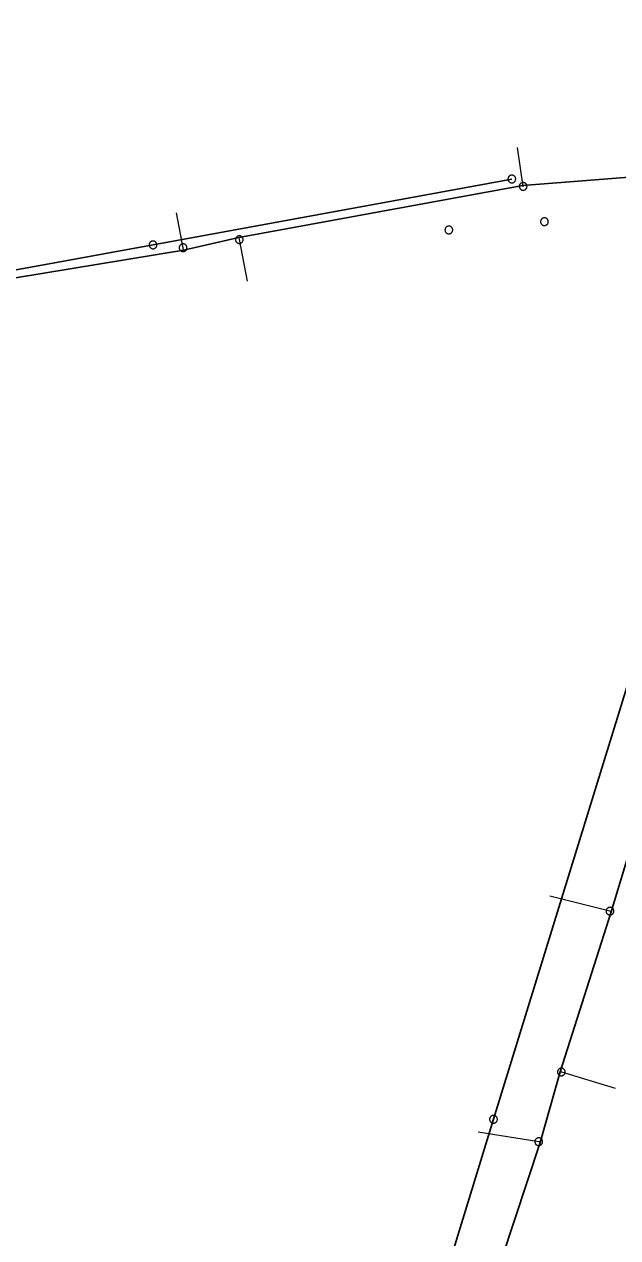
# Model space of a CAD drawing. Extents: x -741806 to -738704, y -1059275 to -1055387.
# Drawn here: x -740539.1 to -740471.9, y -1057505.9 to -1057368.6 of the extents above; entities that cross this region are included whole.
import ezdxf

# ---------------------------------------------------------------- set-up
doc = ezdxf.new("R2010")
doc.units = 0
doc.header["$LTSCALE"] = 0.4
for name, color, linetype, lineweight in [('2', 7, 'Continuous', 25), ('21', 7, 'Continuous', 13), ('3', 7, 'Continuous', 13), ('51', 7, 'Continuous', 13), ('52', 7, 'Continuous', 25)]:
    doc.layers.add(name, color=color, linetype=linetype, lineweight=lineweight)

msp = doc.modelspace()

# ---------------------------------------------------------------- linework, layer by layer
at = {"layer": '2'}
for points in [[(-740483.87, -1057386.129), (-740524.48, -1057393.58), (-740573.109, -1057402.44), (-740629.3, -1057411.95)], [(-740509.967, -1057572.304), (-740500.848, -1057541.021), (-740485.947, -1057492.468), (-740470.69, -1057443.092), (-740463.206, -1057418.767)]]:
    msp.add_lwpolyline(points, dxfattribs=at)
at = {"layer": '21'}
for points in [[(-740482.611, -1057386.857), (-740482.59, -1057386.96), (-740483.245, -1057382.579)], [(-740521.043, -1057394.158), (-740521.079, -1057393.899), (-740521.831, -1057389.96)], [(-740514.765, -1057392.747), (-740514.719, -1057392.98), (-740513.817, -1057397.686)], [(-740472.616, -1057468.997), (-740472.76, -1057468.932), (-740479.585, -1057467.233)], [(-740478.407, -1057487.088), (-740478.263, -1057487.112), (-740472.182, -1057488.929)], [(-740480.639, -1057495.011), (-740480.829, -1057494.997), (-740487.68, -1057493.924)]]:
    msp.add_lwpolyline(points, dxfattribs=at)
at = {"layer": '3'}
for points in [[(-740484.3, -1057386.207), (-740484.289, -1057386.251), (-740484.274, -1057386.294), (-740484.254, -1057386.336), (-740484.231, -1057386.374), (-740484.203, -1057386.411), (-740484.171, -1057386.445), (-740484.137, -1057386.474), (-740484.099, -1057386.501), (-740484.059, -1057386.522), (-740484.017, -1057386.539), (-740483.973, -1057386.553), (-740483.927, -1057386.562), (-740483.882, -1057386.564), (-740483.836, -1057386.564), (-740483.791, -1057386.558), (-740483.746, -1057386.548), (-740483.703, -1057386.532), (-740483.662, -1057386.513), (-740483.623, -1057386.488), (-740483.586, -1057386.46), (-740483.553, -1057386.429), (-740483.524, -1057386.395), (-740483.497, -1057386.357), (-740483.475, -1057386.317), (-740483.457, -1057386.274), (-740483.445, -1057386.23), (-740483.436, -1057386.186), (-740483.432, -1057386.139), (-740483.434, -1057386.094), (-740483.44, -1057386.048), (-740483.45, -1057386.004), (-740483.465, -1057385.961), (-740483.485, -1057385.919), (-740483.509, -1057385.88), (-740483.536, -1057385.844), (-740483.568, -1057385.81), (-740483.603, -1057385.781), (-740483.641, -1057385.755), (-740483.681, -1057385.733), (-740483.723, -1057385.716), (-740483.767, -1057385.702), (-740483.812, -1057385.693), (-740483.857, -1057385.69), (-740483.903, -1057385.691), (-740483.949, -1057385.697), (-740483.994, -1057385.707), (-740484.037, -1057385.722), (-740484.078, -1057385.742), (-740484.117, -1057385.767), (-740484.153, -1057385.795), (-740484.186, -1057385.826), (-740484.217, -1057385.86), (-740484.242, -1057385.898), (-740484.264, -1057385.938), (-740484.282, -1057385.981), (-740484.295, -1057386.025), (-740484.303, -1057386.069), (-740484.307, -1057386.116), (-740484.306, -1057386.161), (-740484.301, -1057386.206)], [(-740480.616, -1057390.997), (-740480.609, -1057391.041), (-740480.598, -1057391.085), (-740480.582, -1057391.129), (-740480.563, -1057391.17), (-740480.538, -1057391.209), (-740480.51, -1057391.245), (-740480.478, -1057391.278), (-740480.444, -1057391.308), (-740480.405, -1057391.333), (-740480.365, -1057391.354), (-740480.323, -1057391.372), (-740480.278, -1057391.385), (-740480.234, -1057391.392), (-740480.188, -1057391.396), (-740480.142, -1057391.394), (-740480.096, -1057391.388), (-740480.052, -1057391.377), (-740480.009, -1057391.362), (-740479.968, -1057391.341), (-740479.929, -1057391.317), (-740479.893, -1057391.289), (-740479.861, -1057391.258), (-740479.831, -1057391.222), (-740479.805, -1057391.185), (-740479.783, -1057391.144), (-740479.767, -1057391.101), (-740479.754, -1057391.058), (-740479.745, -1057391.012), (-740479.742, -1057390.967), (-740479.744, -1057390.921), (-740479.75, -1057390.876), (-740479.761, -1057390.832), (-740479.777, -1057390.788), (-740479.797, -1057390.746), (-740479.821, -1057390.708), (-740479.849, -1057390.672), (-740479.881, -1057390.639), (-740479.917, -1057390.609), (-740479.954, -1057390.584), (-740479.994, -1057390.563), (-740480.036, -1057390.545), (-740480.081, -1057390.532), (-740480.126, -1057390.524), (-740480.171, -1057390.521), (-740480.217, -1057390.523), (-740480.263, -1057390.529), (-740480.307, -1057390.539), (-740480.35, -1057390.555), (-740480.391, -1057390.576), (-740480.43, -1057390.6), (-740480.466, -1057390.628), (-740480.499, -1057390.659), (-740480.528, -1057390.695), (-740480.554, -1057390.732), (-740480.576, -1057390.773), (-740480.593, -1057390.816), (-740480.606, -1057390.859), (-740480.614, -1057390.905), (-740480.617, -1057390.95), (-740480.616, -1057390.996)], [(-740491.436, -1057391.926), (-740491.429, -1057391.97), (-740491.418, -1057392.014), (-740491.402, -1057392.058), (-740491.383, -1057392.099), (-740491.358, -1057392.138), (-740491.33, -1057392.174), (-740491.298, -1057392.207), (-740491.264, -1057392.237), (-740491.225, -1057392.262), (-740491.185, -1057392.283), (-740491.143, -1057392.301), (-740491.098, -1057392.314), (-740491.054, -1057392.321), (-740491.008, -1057392.325), (-740490.962, -1057392.323), (-740490.916, -1057392.317), (-740490.872, -1057392.306), (-740490.829, -1057392.291), (-740490.788, -1057392.27), (-740490.749, -1057392.246), (-740490.713, -1057392.218), (-740490.681, -1057392.187), (-740490.651, -1057392.151), (-740490.625, -1057392.114), (-740490.603, -1057392.073), (-740490.587, -1057392.03), (-740490.574, -1057391.987), (-740490.565, -1057391.941), (-740490.562, -1057391.896), (-740490.564, -1057391.85), (-740490.57, -1057391.805), (-740490.581, -1057391.761), (-740490.597, -1057391.717), (-740490.617, -1057391.675), (-740490.641, -1057391.637), (-740490.669, -1057391.601), (-740490.701, -1057391.568), (-740490.737, -1057391.538), (-740490.774, -1057391.513), (-740490.814, -1057391.492), (-740490.856, -1057391.474), (-740490.901, -1057391.461), (-740490.946, -1057391.453), (-740490.991, -1057391.45), (-740491.037, -1057391.452), (-740491.083, -1057391.458), (-740491.127, -1057391.468), (-740491.17, -1057391.484), (-740491.211, -1057391.505), (-740491.25, -1057391.529), (-740491.286, -1057391.557), (-740491.319, -1057391.588), (-740491.348, -1057391.624), (-740491.374, -1057391.661), (-740491.396, -1057391.702), (-740491.413, -1057391.745), (-740491.426, -1057391.788), (-740491.434, -1057391.834), (-740491.437, -1057391.879), (-740491.436, -1057391.925)], [(-740524.91, -1057393.658), (-740524.899, -1057393.702), (-740524.884, -1057393.745), (-740524.864, -1057393.787), (-740524.841, -1057393.825), (-740524.813, -1057393.862), (-740524.781, -1057393.896), (-740524.747, -1057393.925), (-740524.709, -1057393.952), (-740524.669, -1057393.973), (-740524.627, -1057393.99), (-740524.583, -1057394.004), (-740524.537, -1057394.013), (-740524.492, -1057394.015), (-740524.446, -1057394.015), (-740524.401, -1057394.009), (-740524.356, -1057393.999), (-740524.313, -1057393.983), (-740524.272, -1057393.964), (-740524.233, -1057393.939), (-740524.196, -1057393.911), (-740524.163, -1057393.88), (-740524.134, -1057393.846), (-740524.107, -1057393.808), (-740524.085, -1057393.768), (-740524.067, -1057393.725), (-740524.055, -1057393.681), (-740524.046, -1057393.637), (-740524.042, -1057393.59), (-740524.044, -1057393.545), (-740524.05, -1057393.499), (-740524.06, -1057393.455), (-740524.075, -1057393.412), (-740524.095, -1057393.37), (-740524.119, -1057393.331), (-740524.146, -1057393.295), (-740524.178, -1057393.261), (-740524.213, -1057393.232), (-740524.251, -1057393.206), (-740524.291, -1057393.184), (-740524.333, -1057393.167), (-740524.377, -1057393.153), (-740524.422, -1057393.144), (-740524.467, -1057393.141), (-740524.513, -1057393.142), (-740524.559, -1057393.148), (-740524.604, -1057393.158), (-740524.647, -1057393.173), (-740524.688, -1057393.193), (-740524.727, -1057393.218), (-740524.763, -1057393.246), (-740524.796, -1057393.277), (-740524.827, -1057393.311), (-740524.852, -1057393.349), (-740524.874, -1057393.389), (-740524.892, -1057393.432), (-740524.905, -1057393.476), (-740524.913, -1057393.52), (-740524.917, -1057393.567), (-740524.916, -1057393.612), (-740524.911, -1057393.657)], [(-740485.818, -1057492.049), (-740485.861, -1057492.039), (-740485.906, -1057492.032), (-740485.953, -1057492.03), (-740485.998, -1057492.033), (-740486.043, -1057492.041), (-740486.088, -1057492.054), (-740486.13, -1057492.071), (-740486.171, -1057492.092), (-740486.208, -1057492.118), (-740486.243, -1057492.147), (-740486.275, -1057492.18), (-740486.304, -1057492.217), (-740486.328, -1057492.255), (-740486.348, -1057492.296), (-740486.364, -1057492.339), (-740486.375, -1057492.384), (-740486.381, -1057492.429), (-740486.383, -1057492.475), (-740486.38, -1057492.521), (-740486.372, -1057492.566), (-740486.359, -1057492.61), (-740486.342, -1057492.651), (-740486.321, -1057492.693), (-740486.296, -1057492.731), (-740486.266, -1057492.766), (-740486.232, -1057492.797), (-740486.197, -1057492.826), (-740486.158, -1057492.85), (-740486.117, -1057492.87), (-740486.073, -1057492.886), (-740486.03, -1057492.897), (-740485.985, -1057492.904), (-740485.938, -1057492.905), (-740485.892, -1057492.902), (-740485.848, -1057492.894), (-740485.803, -1057492.882), (-740485.761, -1057492.864), (-740485.72, -1057492.842), (-740485.683, -1057492.817), (-740485.648, -1057492.788), (-740485.616, -1057492.755), (-740485.587, -1057492.719), (-740485.563, -1057492.681), (-740485.543, -1057492.64), (-740485.527, -1057492.596), (-740485.516, -1057492.552), (-740485.509, -1057492.507), (-740485.508, -1057492.461), (-740485.511, -1057492.415), (-740485.519, -1057492.369), (-740485.532, -1057492.326), (-740485.548, -1057492.283), (-740485.571, -1057492.243), (-740485.596, -1057492.205), (-740485.625, -1057492.17), (-740485.658, -1057492.137), (-740485.694, -1057492.11), (-740485.733, -1057492.085), (-740485.774, -1057492.065), (-740485.817, -1057492.049)]]:
    msp.add_lwpolyline(points, dxfattribs=at)
at = {"layer": '51'}
for points in [[(-740482.152, -1057386.96), (-740482.154, -1057386.915), (-740482.162, -1057386.87), (-740482.174, -1057386.825), (-740482.19, -1057386.783), (-740482.211, -1057386.742), (-740482.235, -1057386.703), (-740482.265, -1057386.668), (-740482.297, -1057386.635), (-740482.333, -1057386.607), (-740482.37, -1057386.582), (-740482.412, -1057386.561), (-740482.455, -1057386.544), (-740482.499, -1057386.532), (-740482.544, -1057386.525), (-740482.59, -1057386.523), (-740482.636, -1057386.525), (-740482.681, -1057386.532), (-740482.725, -1057386.544), (-740482.767, -1057386.561), (-740482.809, -1057386.582), (-740482.847, -1057386.607), (-740482.882, -1057386.635), (-740482.914, -1057386.668), (-740482.944, -1057386.703), (-740482.968, -1057386.742), (-740482.99, -1057386.783), (-740483.005, -1057386.825), (-740483.017, -1057386.87), (-740483.025, -1057386.915), (-740483.027, -1057386.961), (-740483.025, -1057387.006), (-740483.017, -1057387.051), (-740483.005, -1057387.096), (-740482.99, -1057387.138), (-740482.968, -1057387.179), (-740482.944, -1057387.218), (-740482.914, -1057387.253), (-740482.882, -1057387.286), (-740482.847, -1057387.314), (-740482.809, -1057387.339), (-740482.767, -1057387.36), (-740482.725, -1057387.377), (-740482.681, -1057387.388), (-740482.636, -1057387.396), (-740482.59, -1057387.398), (-740482.544, -1057387.396), (-740482.499, -1057387.388), (-740482.455, -1057387.377), (-740482.412, -1057387.36), (-740482.37, -1057387.339), (-740482.333, -1057387.314), (-740482.297, -1057387.286), (-740482.265, -1057387.253), (-740482.235, -1057387.218), (-740482.211, -1057387.179), (-740482.19, -1057387.138), (-740482.174, -1057387.096), (-740482.162, -1057387.051), (-740482.154, -1057387.006), (-740482.152, -1057386.961)], [(-740514.282, -1057392.98), (-740514.284, -1057392.935), (-740514.291, -1057392.89), (-740514.303, -1057392.845), (-740514.319, -1057392.803), (-740514.34, -1057392.762), (-740514.365, -1057392.723), (-740514.394, -1057392.688), (-740514.426, -1057392.655), (-740514.462, -1057392.627), (-740514.5, -1057392.602), (-740514.541, -1057392.581), (-740514.584, -1057392.564), (-740514.628, -1057392.552), (-740514.673, -1057392.545), (-740514.719, -1057392.543), (-740514.765, -1057392.545), (-740514.81, -1057392.552), (-740514.854, -1057392.564), (-740514.897, -1057392.581), (-740514.938, -1057392.602), (-740514.976, -1057392.627), (-740515.012, -1057392.655), (-740515.044, -1057392.688), (-740515.073, -1057392.723), (-740515.098, -1057392.762), (-740515.119, -1057392.803), (-740515.135, -1057392.845), (-740515.147, -1057392.89), (-740515.154, -1057392.935), (-740515.157, -1057392.981), (-740515.154, -1057393.026), (-740515.147, -1057393.071), (-740515.135, -1057393.116), (-740515.119, -1057393.158), (-740515.098, -1057393.199), (-740515.073, -1057393.238), (-740515.044, -1057393.273), (-740515.012, -1057393.306), (-740514.976, -1057393.334), (-740514.938, -1057393.359), (-740514.897, -1057393.38), (-740514.854, -1057393.397), (-740514.81, -1057393.408), (-740514.765, -1057393.416), (-740514.719, -1057393.418), (-740514.673, -1057393.416), (-740514.628, -1057393.408), (-740514.584, -1057393.397), (-740514.541, -1057393.38), (-740514.5, -1057393.359), (-740514.462, -1057393.334), (-740514.426, -1057393.306), (-740514.394, -1057393.273), (-740514.365, -1057393.238), (-740514.34, -1057393.199), (-740514.319, -1057393.158), (-740514.303, -1057393.116), (-740514.291, -1057393.071), (-740514.284, -1057393.026), (-740514.282, -1057392.981)], [(-740520.642, -1057393.899), (-740520.644, -1057393.854), (-740520.651, -1057393.809), (-740520.663, -1057393.764), (-740520.679, -1057393.722), (-740520.7, -1057393.681), (-740520.725, -1057393.642), (-740520.754, -1057393.607), (-740520.786, -1057393.574), (-740520.822, -1057393.546), (-740520.86, -1057393.521), (-740520.901, -1057393.5), (-740520.944, -1057393.483), (-740520.988, -1057393.471), (-740521.033, -1057393.464), (-740521.079, -1057393.462), (-740521.125, -1057393.464), (-740521.17, -1057393.471), (-740521.214, -1057393.483), (-740521.257, -1057393.5), (-740521.298, -1057393.521), (-740521.336, -1057393.546), (-740521.372, -1057393.574), (-740521.404, -1057393.607), (-740521.433, -1057393.642), (-740521.458, -1057393.681), (-740521.479, -1057393.722), (-740521.495, -1057393.764), (-740521.507, -1057393.809), (-740521.514, -1057393.854), (-740521.517, -1057393.9), (-740521.514, -1057393.945), (-740521.507, -1057393.99), (-740521.495, -1057394.035), (-740521.479, -1057394.077), (-740521.458, -1057394.118), (-740521.433, -1057394.157), (-740521.404, -1057394.192), (-740521.372, -1057394.225), (-740521.336, -1057394.253), (-740521.298, -1057394.278), (-740521.257, -1057394.299), (-740521.214, -1057394.316), (-740521.17, -1057394.327), (-740521.125, -1057394.335), (-740521.079, -1057394.337), (-740521.033, -1057394.335), (-740520.988, -1057394.327), (-740520.944, -1057394.316), (-740520.901, -1057394.299), (-740520.86, -1057394.278), (-740520.822, -1057394.253), (-740520.786, -1057394.225), (-740520.754, -1057394.192), (-740520.725, -1057394.157), (-740520.7, -1057394.118), (-740520.679, -1057394.077), (-740520.663, -1057394.035), (-740520.651, -1057393.99), (-740520.644, -1057393.945), (-740520.642, -1057393.9)], [(-740473.157, -1057468.75), (-740473.174, -1057468.792), (-740473.186, -1057468.836), (-740473.194, -1057468.882), (-740473.197, -1057468.927), (-740473.195, -1057468.973), (-740473.188, -1057469.019), (-740473.176, -1057469.062), (-740473.161, -1057469.106), (-740473.139, -1057469.146), (-740473.115, -1057469.185), (-740473.086, -1057469.221), (-740473.054, -1057469.254), (-740473.019, -1057469.283), (-740472.981, -1057469.308), (-740472.94, -1057469.329), (-740472.897, -1057469.346), (-740472.854, -1057469.358), (-740472.809, -1057469.366), (-740472.762, -1057469.368), (-740472.716, -1057469.366), (-740472.671, -1057469.359), (-740472.627, -1057469.348), (-740472.584, -1057469.331), (-740472.543, -1057469.311), (-740472.504, -1057469.286), (-740472.468, -1057469.258), (-740472.436, -1057469.226), (-740472.407, -1057469.19), (-740472.382, -1057469.152), (-740472.36, -1057469.111), (-740472.344, -1057469.069), (-740472.332, -1057469.025), (-740472.324, -1057468.979), (-740472.321, -1057468.935), (-740472.324, -1057468.889), (-740472.33, -1057468.843), (-740472.342, -1057468.799), (-740472.358, -1057468.756), (-740472.379, -1057468.715), (-740472.403, -1057468.677), (-740472.432, -1057468.641), (-740472.464, -1057468.607), (-740472.499, -1057468.579), (-740472.537, -1057468.553), (-740472.578, -1057468.532), (-740472.621, -1057468.515), (-740472.665, -1057468.504), (-740472.71, -1057468.496), (-740472.756, -1057468.493), (-740472.802, -1057468.495), (-740472.847, -1057468.502), (-740472.891, -1057468.513), (-740472.934, -1057468.53), (-740472.975, -1057468.55), (-740473.014, -1057468.575), (-740473.05, -1057468.603), (-740473.082, -1057468.635), (-740473.111, -1057468.671), (-740473.136, -1057468.709), (-740473.157, -1057468.749)], [(-740477.826, -1057487.112), (-740477.828, -1057487.067), (-740477.835, -1057487.022), (-740477.847, -1057486.977), (-740477.863, -1057486.935), (-740477.884, -1057486.894), (-740477.909, -1057486.855), (-740477.938, -1057486.82), (-740477.97, -1057486.787), (-740478.006, -1057486.759), (-740478.044, -1057486.734), (-740478.085, -1057486.713), (-740478.128, -1057486.696), (-740478.172, -1057486.684), (-740478.217, -1057486.677), (-740478.263, -1057486.675), (-740478.309, -1057486.677), (-740478.354, -1057486.684), (-740478.398, -1057486.696), (-740478.441, -1057486.713), (-740478.482, -1057486.734), (-740478.52, -1057486.759), (-740478.556, -1057486.787), (-740478.588, -1057486.82), (-740478.617, -1057486.855), (-740478.642, -1057486.894), (-740478.663, -1057486.935), (-740478.679, -1057486.977), (-740478.691, -1057487.022), (-740478.698, -1057487.067), (-740478.701, -1057487.113), (-740478.698, -1057487.158), (-740478.691, -1057487.203), (-740478.679, -1057487.248), (-740478.663, -1057487.29), (-740478.642, -1057487.331), (-740478.617, -1057487.37), (-740478.588, -1057487.405), (-740478.556, -1057487.438), (-740478.52, -1057487.466), (-740478.482, -1057487.491), (-740478.441, -1057487.512), (-740478.398, -1057487.529), (-740478.354, -1057487.54), (-740478.309, -1057487.548), (-740478.263, -1057487.55), (-740478.217, -1057487.548), (-740478.172, -1057487.54), (-740478.128, -1057487.529), (-740478.085, -1057487.512), (-740478.044, -1057487.491), (-740478.006, -1057487.466), (-740477.97, -1057487.438), (-740477.938, -1057487.405), (-740477.909, -1057487.37), (-740477.884, -1057487.331), (-740477.863, -1057487.29), (-740477.847, -1057487.248), (-740477.835, -1057487.203), (-740477.828, -1057487.158), (-740477.826, -1057487.113)], [(-740481.264, -1057494.962), (-740481.266, -1057495.007), (-740481.262, -1057495.053), (-740481.254, -1057495.099), (-740481.241, -1057495.142), (-740481.223, -1057495.184), (-740481.201, -1057495.225), (-740481.175, -1057495.262), (-740481.146, -1057495.298), (-740481.112, -1057495.328), (-740481.076, -1057495.356), (-740481.037, -1057495.38), (-740480.995, -1057495.4), (-740480.952, -1057495.416), (-740480.908, -1057495.426), (-740480.862, -1057495.432), (-740480.816, -1057495.433), (-740480.771, -1057495.43), (-740480.726, -1057495.421), (-740480.682, -1057495.407), (-740480.639, -1057495.39), (-740480.599, -1057495.368), (-740480.561, -1057495.343), (-740480.527, -1057495.312), (-740480.495, -1057495.279), (-740480.467, -1057495.242), (-740480.443, -1057495.203), (-740480.424, -1057495.163), (-740480.409, -1057495.119), (-740480.398, -1057495.074), (-740480.392, -1057495.029), (-740480.391, -1057494.984), (-740480.395, -1057494.938), (-740480.403, -1057494.892), (-740480.416, -1057494.849), (-740480.434, -1057494.807), (-740480.456, -1057494.766), (-740480.482, -1057494.729), (-740480.511, -1057494.693), (-740480.545, -1057494.663), (-740480.581, -1057494.635), (-740480.62, -1057494.611), (-740480.662, -1057494.591), (-740480.705, -1057494.576), (-740480.749, -1057494.565), (-740480.795, -1057494.559), (-740480.841, -1057494.558), (-740480.886, -1057494.562), (-740480.931, -1057494.57), (-740480.975, -1057494.584), (-740481.018, -1057494.601), (-740481.058, -1057494.623), (-740481.096, -1057494.648), (-740481.13, -1057494.679), (-740481.162, -1057494.712), (-740481.19, -1057494.749), (-740481.214, -1057494.788), (-740481.233, -1057494.828), (-740481.248, -1057494.872), (-740481.259, -1057494.917), (-740481.264, -1057494.961)]]:
    msp.add_lwpolyline(points, dxfattribs=at)
at = {"layer": '52'}
for points in [[(-740407.857, -1057263.098), (-740439.467, -1057360.607), (-740447.059, -1057384.081), (-740447.248, -1057384.679), (-740452.412, -1057401.031), (-740457.603, -1057418.83), (-740467.015, -1057450.047), (-740468.397, -1057454.838), (-740469.89, -1057459.936), (-740472.616, -1057468.997), (-740478.407, -1057487.088), (-740480.659, -1057495.081), (-740486.488, -1057512.648), (-740486.78, -1057514.456), (-740493.754, -1057537.497), (-740495.864, -1057543.049), (-740500.778, -1057560.762), (-740501.975, -1057565.431)], [(-740447.059, -1057384.081), (-740482.611, -1057386.857), (-740514.765, -1057392.747), (-740521.043, -1057394.158), (-740540.033, -1057397.307), (-740548.526, -1057398.619), (-740563.186, -1057401.392), (-740569.092, -1057402.71), (-740590.765, -1057406.389), (-740595.761, -1057407.486), (-740608.386, -1057409.341), (-740629.568, -1057413.446)]]:
    msp.add_lwpolyline(points, dxfattribs=at)

doc.saveas('drawing.dxf')
